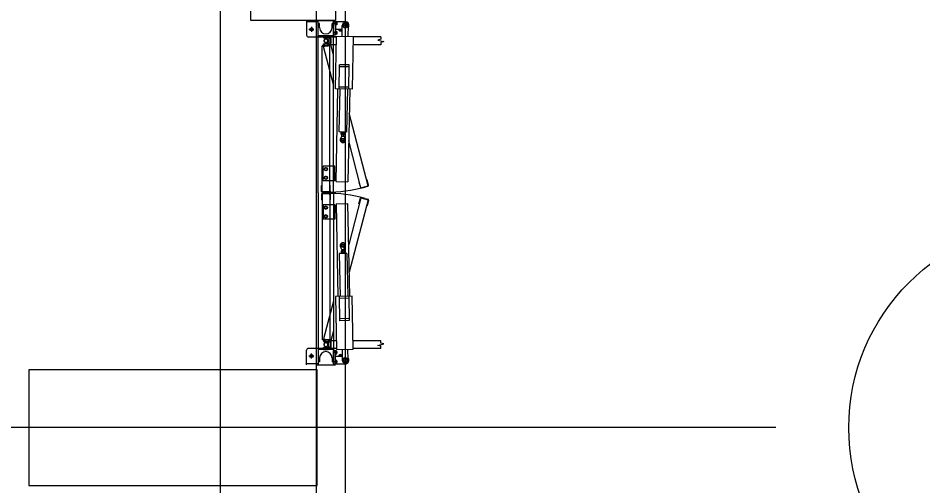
# Model space of a CAD drawing. Extents: x -264222 to -263592, y -1242345 to -1242048.
# Drawn here: x -263796.593 to -263791.889, y -1242168.185 to -1242165.755 of the extents above; entities that cross this region are included whole.
import ezdxf

# ---------------------------------------------------------------- set-up
doc = ezdxf.new("R2010")
doc.units = 0
doc.layers.add('HESCON_OSI_STAVBY_KFA', color=7, linetype='Continuous')
doc.layers.add('KFA_2D_SITUACIA_DSP', color=7, linetype='Continuous')

msp = doc.modelspace()

# ---------------------------------------------------------------- linework, layer by layer
at = {"layer": 'HESCON_OSI_STAVBY_KFA'}
for p, q in [((-263795.5428, -1242083.2372), (-263795.5428, -1242246.7072)), ((-263792.6528, -1242167.8822), (-263909.3428, -1242167.8822)), ((-263792.6528, -1242167.8822), (-263792.6528, -1242167.8822))]:
    msp.add_line(p, q, dxfattribs=at)
msp.add_circle((-263791.2101, -1242167.8825), 1.0643, dxfattribs=at)
at = {"layer": 'KFA_2D_SITUACIA_DSP'}
for p, q in [((-263795.0428, -1242101.7691), (-263795.0428, -1242226.9954)), ((-263795.3827, -1242165.7675), (-263795.3827, -1242165.4175)), ((-263794.9427, -1242165.4175), (-263794.9427, -1242165.7675)), ((-263794.9427, -1242165.7675), (-263795.3827, -1242165.7675)), ((-263795.0927, -1242165.7675), (-263795.0927, -1242165.8435)), ((-263795.0327, -1242165.7735), (-263795.0927, -1242165.7735)), ((-263795.0427, -1242165.7675), (-263794.9427, -1242165.7675)), ((-263795.0327, -1242166.662), (-263795.0327, -1242165.7675)), ((-263794.9527, -1242166.662), (-263794.9527, -1242165.7675)), ((-263794.9527, -1242165.7725), (-263794.9427, -1242165.7725)), ((-263794.9527, -1242165.7725), (-263794.9527, -1242165.8425)), ((-263794.9427, -1242165.7725), (-263794.9427, -1242165.8425)), ((-263794.9427, -1242165.773), (-263794.8927, -1242165.773)), ((-263794.9427, -1242165.7914), (-263794.9427, -1242165.7746)), ((-263794.941, -1242165.7746), (-263794.9427, -1242165.7746)), ((-263794.941, -1242165.7914), (-263794.941, -1242165.7746)), ((-263794.941, -1242165.7898), (-263794.941, -1242165.7762)), ((-263794.941, -1242165.7762), (-263794.9355, -1242165.7762)), ((-263794.9355, -1242165.7762), (-263794.9355, -1242165.7898)), ((-263794.8927, -1242165.7774), (-263794.8927, -1242165.8086)), ((-263795.0547, -1242165.8135), (-263795.0807, -1242165.8135)), ((-263795.0677, -1242165.8005), (-263795.0677, -1242165.8265)), ((-263795.0252, -1242165.7835), (-263795.0327, -1242165.7835)), ((-263795.0252, -1242165.8045), (-263795.0252, -1242165.7835)), ((-263794.9602, -1242165.8045), (-263794.9602, -1242165.7835)), ((-263794.9527, -1242165.7835), (-263794.9602, -1242165.7835)), ((-263794.9329, -1242165.783), (-263794.9472, -1242165.783)), ((-263794.941, -1242165.7914), (-263794.9427, -1242165.7914)), ((-263794.9427, -1242165.813), (-263794.9081, -1242165.813)), ((-263794.9427, -1242165.8404), (-263794.9427, -1242165.8236)), ((-263794.941, -1242165.8236), (-263794.9427, -1242165.8236)), ((-263794.941, -1242165.783), (-263794.9364, -1242165.783)), ((-263794.9355, -1242165.7898), (-263794.941, -1242165.7898)), ((-263794.941, -1242165.8404), (-263794.941, -1242165.8236)), ((-263794.941, -1242165.8388), (-263794.941, -1242165.8252)), ((-263794.941, -1242165.8252), (-263794.9355, -1242165.8252)), ((-263794.9355, -1242165.8252), (-263794.9355, -1242165.8388)), ((-263794.9082, -1242165.8135), (-263794.9273, -1242165.8135)), ((-263794.9177, -1242165.813), (-263794.9177, -1242165.8231)), ((-263794.9089, -1242165.8487), (-263794.9077, -1242165.7927)), ((-263794.8771, -1242165.793), (-263794.9083, -1242165.793)), ((-263794.8986, -1242165.7828), (-263794.9045, -1242165.793)), ((-263794.9045, -1242165.793), (-263794.8986, -1242165.8032)), ((-263794.8869, -1242165.7828), (-263794.8986, -1242165.7828)), ((-263794.8986, -1242165.8032), (-263794.8869, -1242165.8032)), ((-263794.881, -1242165.793), (-263794.8869, -1242165.7828)), ((-263794.8869, -1242165.8032), (-263794.881, -1242165.793)), ((-263794.8777, -1242165.7933), (-263794.8789, -1242165.8493)), ((-263795.0327, -1242165.8535), (-263795.0827, -1242165.8535)), ((-263794.9527, -1242165.8475), (-263795.0327, -1242165.8475)), ((-263794.9527, -1242165.8535), (-263795.0327, -1242165.8535)), ((-263795.0052, -1242165.8475), (-263794.9802, -1242165.8475)), ((-263795.0052, -1242165.8475), (-263795.0052, -1242165.8575)), ((-263795.0052, -1242165.8575), (-263794.9802, -1242165.8575)), ((-263794.9937, -1242165.8575), (-263795.0008, -1242165.8671)), ((-263794.9917, -1242165.8575), (-263794.9937, -1242165.8575)), ((-263794.9847, -1242165.8671), (-263794.9917, -1242165.8575)), ((-263794.9868, -1242165.865), (-263794.9772, -1242165.872)), ((-263794.9772, -1242165.874), (-263794.9868, -1242165.8811)), ((-263794.9802, -1242165.8475), (-263794.9802, -1242165.8575)), ((-263794.9772, -1242165.8605), (-263794.9772, -1242165.8855)), ((-263794.9672, -1242165.8605), (-263794.9772, -1242165.8605)), ((-263794.9772, -1242165.872), (-263794.9772, -1242165.874)), ((-263794.9672, -1242165.893), (-263794.9672, -1242165.853)), ((-263794.9374, -1242165.853), (-263794.9672, -1242165.853)), ((-263794.9672, -1242165.8605), (-263794.9672, -1242165.8855)), ((-263794.9527, -1242165.8425), (-263794.9427, -1242165.8425)), ((-263794.9375, -1242165.8535), (-263794.9527, -1242165.8535)), ((-263794.9329, -1242165.832), (-263794.9472, -1242165.832)), ((-263794.9428, -1242166.1231), (-263794.9373, -1242165.8482)), ((-263794.941, -1242165.8404), (-263794.9427, -1242165.8404)), ((-263794.941, -1242165.832), (-263794.9364, -1242165.832)), ((-263794.9355, -1242165.8388), (-263794.941, -1242165.8388)), ((-263794.9373, -1242165.8482), (-263794.8504, -1242165.8499)), ((-263794.8504, -1242165.8499), (-263794.8558, -1242166.1248)), ((-263794.7071, -1242165.853), (-263794.8504, -1242165.853)), ((-263794.7071, -1242165.865), (-263794.7221, -1242165.869)), ((-263794.7221, -1242165.869), (-263794.6921, -1242165.8771)), ((-263794.7071, -1242165.853), (-263794.7071, -1242165.865)), ((-263795.0127, -1242166.657), (-263795.0127, -1242165.8985)), ((-263794.9727, -1242165.8985), (-263795.0127, -1242165.8985)), ((-263795.0055, -1242165.9028), (-263794.9668, -1242165.8925)), ((-263794.9527, -1242166.0996), (-263795.0055, -1242165.9028)), ((-263795.0052, -1242165.8985), (-263795.0052, -1242165.8885)), ((-263795.0052, -1242165.8885), (-263794.9802, -1242165.8885)), ((-263795.0052, -1242165.8985), (-263794.9802, -1242165.8985)), ((-263795.0008, -1242165.879), (-263794.9937, -1242165.8885)), ((-263794.9767, -1242165.8848), (-263795.0008, -1242165.8912)), ((-263794.9982, -1242165.9009), (-263795.0008, -1242165.8912)), ((-263794.9897, -1242165.8883), (-263794.999, -1242165.8808)), ((-263794.9937, -1242165.8885), (-263794.9917, -1242165.8885)), ((-263794.9917, -1242165.8885), (-263794.9847, -1242165.879)), ((-263794.9878, -1242165.8877), (-263794.9897, -1242165.8883)), ((-263794.9834, -1242165.8767), (-263794.9878, -1242165.8877)), ((-263794.9802, -1242165.8985), (-263794.9802, -1242165.8885)), ((-263794.9672, -1242165.8855), (-263794.9772, -1242165.8855)), ((-263794.9741, -1242165.8944), (-263794.9767, -1242165.8848)), ((-263794.9727, -1242166.657), (-263794.9727, -1242165.8985)), ((-263794.9382, -1242165.893), (-263794.9672, -1242165.893)), ((-263794.9527, -1242165.945), (-263794.9668, -1242165.8925)), ((-263794.7071, -1242165.893), (-263794.8512, -1242165.893)), ((-263794.6921, -1242165.8771), (-263794.7071, -1242165.8811)), ((-263794.7071, -1242165.8811), (-263794.7071, -1242165.893)), ((-263794.9243, -1242166.1235), (-263794.9218, -1242165.9974)), ((-263794.872, -1242166.0084), (-263794.922, -1242166.0074)), ((-263794.8718, -1242165.9984), (-263794.9218, -1242165.9974)), ((-263794.8743, -1242166.1245), (-263794.8718, -1242165.9984)), ((-263794.8558, -1242166.1248), (-263794.9428, -1242166.1231)), ((-263794.9394, -1242166.6043), (-263794.9298, -1242166.1234)), ((-263794.8741, -1242166.1145), (-263794.9241, -1242166.1135)), ((-263794.9238, -1242166.3464), (-263794.9193, -1242166.1236)), ((-263794.8838, -1242166.3472), (-263794.8793, -1242166.1244)), ((-263794.8688, -1242166.1246), (-263794.8784, -1242166.6055)), ((-263794.7725, -1242166.6256), (-263794.8713, -1242166.249)), ((-263794.8838, -1242166.3472), (-263794.9238, -1242166.3464)), ((-263794.9092, -1242166.3678), (-263794.9167, -1242166.3809)), ((-263794.9139, -1242166.3516), (-263794.9138, -1242166.3466)), ((-263794.8939, -1242166.352), (-263794.9139, -1242166.3516)), ((-263794.9138, -1242166.3588), (-263794.9137, -1242166.3523)), ((-263794.9125, -1242166.3596), (-263794.9138, -1242166.3588)), ((-263794.9124, -1242166.3516), (-263794.9137, -1242166.3523)), ((-263794.8955, -1242166.3599), (-263794.9125, -1242166.3596)), ((-263794.8954, -1242166.3519), (-263794.9124, -1242166.3516)), ((-263794.9092, -1242166.3678), (-263794.909, -1242166.3597)), ((-263794.9092, -1242166.3678), (-263794.8992, -1242166.368)), ((-263794.9089, -1242166.3589), (-263794.9088, -1242166.3524)), ((-263794.8992, -1242166.368), (-263794.899, -1242166.3599)), ((-263794.8992, -1242166.368), (-263794.8922, -1242166.3814)), ((-263794.8991, -1242166.3591), (-263794.899, -1242166.3526)), ((-263794.8955, -1242166.3599), (-263794.8942, -1242166.3592)), ((-263794.8954, -1242166.3519), (-263794.8941, -1242166.3527)), ((-263794.8942, -1242166.3592), (-263794.8941, -1242166.3527)), ((-263794.8939, -1242166.352), (-263794.8938, -1242166.347)), ((-263794.8111, -1242166.6359), (-263794.8742, -1242166.3928)), ((-263795.0067, -1242166.5995), (-263795.0067, -1242166.5245)), ((-263794.9527, -1242166.5245), (-263795.0067, -1242166.5245)), ((-263794.9995, -1242166.5356), (-263794.9927, -1242166.5317)), ((-263794.9927, -1242166.5317), (-263794.9859, -1242166.5356)), ((-263794.9467, -1242166.5245), (-263794.9527, -1242166.5245)), ((-263794.9467, -1242166.5995), (-263794.9467, -1242166.5245)), ((-263794.9995, -1242166.5435), (-263794.9995, -1242166.5356)), ((-263794.9927, -1242166.5474), (-263794.9995, -1242166.5435)), ((-263794.9995, -1242166.5806), (-263794.9927, -1242166.5767)), ((-263794.9859, -1242166.5435), (-263794.9927, -1242166.5474)), ((-263794.9927, -1242166.5767), (-263794.9859, -1242166.5806)), ((-263794.9859, -1242166.5356), (-263794.9859, -1242166.5435)), ((-263795.0147, -1242166.655), (-263795.0147, -1242166.625)), ((-263795.0127, -1242166.625), (-263795.0147, -1242166.625)), ((-263794.9527, -1242166.5995), (-263795.0067, -1242166.5995)), ((-263794.9995, -1242166.5885), (-263794.9995, -1242166.5806)), ((-263794.9927, -1242166.5924), (-263794.9995, -1242166.5885)), ((-263794.9859, -1242166.5885), (-263794.9927, -1242166.5924)), ((-263794.9859, -1242166.5806), (-263794.9859, -1242166.5885)), ((-263794.9707, -1242166.625), (-263794.9727, -1242166.625)), ((-263794.9707, -1242166.655), (-263794.9707, -1242166.625)), ((-263794.9467, -1242166.5995), (-263794.9527, -1242166.5995)), ((-263794.9394, -1242166.6043), (-263794.8784, -1242166.6055)), ((-263794.8194, -1242166.605), (-263794.8213, -1242166.6055)), ((-263794.8213, -1242166.6055), (-263794.8136, -1242166.6345)), ((-263794.8111, -1242166.6359), (-263794.7725, -1242166.6256)), ((-263794.7788, -1242166.5941), (-263794.7807, -1242166.5947)), ((-263794.771, -1242166.6231), (-263794.7788, -1242166.5941)), ((-263795.0327, -1242166.662), (-263795.0327, -1242167.5565)), ((-263795.0147, -1242166.669), (-263795.0147, -1242166.699)), ((-263794.9727, -1242166.657), (-263795.0127, -1242166.657)), ((-263795.0127, -1242166.667), (-263795.0127, -1242167.4255)), ((-263794.9727, -1242166.667), (-263795.0127, -1242166.667)), ((-263794.9747, -1242166.659), (-263795.0107, -1242166.659)), ((-263794.9747, -1242166.665), (-263795.0107, -1242166.665)), ((-263794.9757, -1242166.6552), (-263794.9667, -1242166.6552)), ((-263794.9757, -1242166.6688), (-263794.9667, -1242166.6688)), ((-263794.9698, -1242166.64), (-263794.9727, -1242166.64)), ((-263794.9727, -1242166.667), (-263794.9727, -1242167.4255)), ((-263794.9707, -1242166.669), (-263794.9707, -1242166.699)), ((-263794.9527, -1242166.662), (-263794.9527, -1242167.5565)), ((-263794.8087, -1242166.6373), (-263794.7739, -1242166.628)), ((-263795.0127, -1242166.699), (-263795.0147, -1242166.699)), ((-263794.9698, -1242166.6841), (-263794.9727, -1242166.6841)), ((-263794.9707, -1242166.699), (-263794.9727, -1242166.699)), ((-263794.9394, -1242166.7198), (-263794.8784, -1242166.7186)), ((-263794.9394, -1242166.7198), (-263794.9298, -1242167.2007)), ((-263794.8688, -1242167.1995), (-263794.8784, -1242166.7186)), ((-263794.8111, -1242166.6881), (-263794.8742, -1242166.9312)), ((-263794.7725, -1242166.6985), (-263794.8713, -1242167.0751)), ((-263794.8213, -1242166.7185), (-263794.8136, -1242166.6896)), ((-263794.8194, -1242166.719), (-263794.8213, -1242166.7185)), ((-263794.8111, -1242166.6881), (-263794.7725, -1242166.6985)), ((-263794.8087, -1242166.6867), (-263794.7739, -1242166.696)), ((-263794.771, -1242166.7009), (-263794.7788, -1242166.7299)), ((-263795.0067, -1242166.7245), (-263795.0067, -1242166.7995)), ((-263794.9527, -1242166.7245), (-263795.0067, -1242166.7245)), ((-263794.9927, -1242166.7317), (-263794.9995, -1242166.7356)), ((-263794.9995, -1242166.7356), (-263794.9995, -1242166.7435)), ((-263794.9995, -1242166.7435), (-263794.9927, -1242166.7474)), ((-263794.9859, -1242166.7356), (-263794.9927, -1242166.7317)), ((-263794.9927, -1242166.7474), (-263794.9859, -1242166.7435)), ((-263794.9859, -1242166.7435), (-263794.9859, -1242166.7356)), ((-263794.9467, -1242166.7245), (-263794.9527, -1242166.7245)), ((-263794.9467, -1242166.7245), (-263794.9467, -1242166.7995)), ((-263794.7788, -1242166.7299), (-263794.7807, -1242166.7294)), ((-263794.9527, -1242166.7995), (-263795.0067, -1242166.7995)), ((-263794.9927, -1242166.7767), (-263794.9995, -1242166.7806)), ((-263794.9995, -1242166.7806), (-263794.9995, -1242166.7885)), ((-263794.9995, -1242166.7885), (-263794.9927, -1242166.7924)), ((-263794.9859, -1242166.7806), (-263794.9927, -1242166.7767)), ((-263794.9927, -1242166.7924), (-263794.9859, -1242166.7885)), ((-263794.9859, -1242166.7885), (-263794.9859, -1242166.7806)), ((-263794.9467, -1242166.7995), (-263794.9527, -1242166.7995)), ((-263794.9092, -1242166.9562), (-263794.9167, -1242166.9431)), ((-263794.9092, -1242166.9562), (-263794.8992, -1242166.956)), ((-263794.8992, -1242166.956), (-263794.8922, -1242166.9426)), ((-263794.8992, -1242166.956), (-263794.899, -1242166.9642)), ((-263794.8838, -1242166.9769), (-263794.9238, -1242166.9777)), ((-263794.9238, -1242166.9777), (-263794.9193, -1242167.2005)), ((-263794.8939, -1242166.9721), (-263794.9139, -1242166.9725)), ((-263794.9139, -1242166.9725), (-263794.9138, -1242166.9775)), ((-263794.9125, -1242166.9645), (-263794.9138, -1242166.9653)), ((-263794.9138, -1242166.9653), (-263794.9137, -1242166.9717)), ((-263794.9124, -1242166.9725), (-263794.9137, -1242166.9717)), ((-263794.8955, -1242166.9641), (-263794.9125, -1242166.9645)), ((-263794.8954, -1242166.9721), (-263794.9124, -1242166.9725)), ((-263794.9092, -1242166.9562), (-263794.909, -1242166.9644)), ((-263794.9089, -1242166.9652), (-263794.9088, -1242166.9716)), ((-263794.8991, -1242166.965), (-263794.899, -1242166.9714)), ((-263794.8955, -1242166.9641), (-263794.8942, -1242166.9649)), ((-263794.8954, -1242166.9721), (-263794.8941, -1242166.9713)), ((-263794.8942, -1242166.9649), (-263794.8941, -1242166.9713)), ((-263794.8939, -1242166.9721), (-263794.8938, -1242166.9771)), ((-263794.8838, -1242166.9769), (-263794.8793, -1242167.1997)), ((-263794.9527, -1242167.2245), (-263795.0055, -1242167.4212)), ((-263794.8558, -1242167.1992), (-263794.9428, -1242167.201)), ((-263794.9428, -1242167.201), (-263794.9373, -1242167.4759)), ((-263794.9243, -1242167.2006), (-263794.9218, -1242167.3266)), ((-263794.8741, -1242167.2096), (-263794.9241, -1242167.2106)), ((-263794.8743, -1242167.1996), (-263794.8718, -1242167.3256)), ((-263794.8504, -1242167.4742), (-263794.8558, -1242167.1992)), ((-263794.872, -1242167.3156), (-263794.922, -1242167.3166)), ((-263794.8718, -1242167.3256), (-263794.9218, -1242167.3266)), ((-263794.9527, -1242167.379), (-263794.9668, -1242167.4316)), ((-263794.9727, -1242167.4255), (-263795.0127, -1242167.4255)), ((-263795.0055, -1242167.4212), (-263794.9668, -1242167.4316)), ((-263795.0052, -1242167.4255), (-263795.0052, -1242167.4355)), ((-263795.0052, -1242167.4255), (-263794.9802, -1242167.4255)), ((-263794.9982, -1242167.4232), (-263795.0008, -1242167.4328)), ((-263794.9802, -1242167.4255), (-263794.9802, -1242167.4355)), ((-263795.0327, -1242167.4705), (-263795.0827, -1242167.4705)), ((-263794.9527, -1242167.4705), (-263795.0327, -1242167.4705)), ((-263795.0052, -1242167.4355), (-263794.9802, -1242167.4355)), ((-263795.0052, -1242167.4665), (-263794.9802, -1242167.4665)), ((-263795.0052, -1242167.4765), (-263795.0052, -1242167.4665)), ((-263794.9767, -1242167.4393), (-263795.0008, -1242167.4328)), ((-263795.0008, -1242167.4451), (-263794.9937, -1242167.4355)), ((-263794.9937, -1242167.4665), (-263795.0008, -1242167.457)), ((-263794.9897, -1242167.4358), (-263794.999, -1242167.4432)), ((-263794.9937, -1242167.4355), (-263794.9917, -1242167.4355)), ((-263794.9917, -1242167.4665), (-263794.9937, -1242167.4665)), ((-263794.9917, -1242167.4355), (-263794.9847, -1242167.4451)), ((-263794.9847, -1242167.457), (-263794.9917, -1242167.4665)), ((-263794.9878, -1242167.4363), (-263794.9897, -1242167.4358)), ((-263794.9834, -1242167.4474), (-263794.9878, -1242167.4363)), ((-263794.9772, -1242167.45), (-263794.9868, -1242167.443)), ((-263794.9868, -1242167.4591), (-263794.9772, -1242167.452)), ((-263794.9802, -1242167.4765), (-263794.9802, -1242167.4665)), ((-263794.9772, -1242167.4635), (-263794.9772, -1242167.4385)), ((-263794.9672, -1242167.4385), (-263794.9772, -1242167.4385)), ((-263794.9772, -1242167.452), (-263794.9772, -1242167.45)), ((-263794.9672, -1242167.4635), (-263794.9772, -1242167.4635)), ((-263794.9741, -1242167.4296), (-263794.9767, -1242167.4393)), ((-263794.9672, -1242167.431), (-263794.9672, -1242167.471)), ((-263794.9382, -1242167.431), (-263794.9672, -1242167.431)), ((-263794.9672, -1242167.4635), (-263794.9672, -1242167.4385)), ((-263794.9374, -1242167.471), (-263794.9672, -1242167.471)), ((-263794.9375, -1242167.4705), (-263794.9527, -1242167.4705)), ((-263794.7071, -1242167.431), (-263794.8512, -1242167.431)), ((-263794.7071, -1242167.471), (-263794.8504, -1242167.471)), ((-263794.7221, -1242167.4551), (-263794.6921, -1242167.447)), ((-263794.7071, -1242167.4591), (-263794.7221, -1242167.4551)), ((-263794.7071, -1242167.443), (-263794.7071, -1242167.431)), ((-263794.6921, -1242167.447), (-263794.7071, -1242167.443)), ((-263794.7071, -1242167.471), (-263794.7071, -1242167.4591)), ((-263795.0927, -1242167.5565), (-263795.0927, -1242167.4805)), ((-263795.0547, -1242167.5105), (-263795.0807, -1242167.5105)), ((-263795.0677, -1242167.5235), (-263795.0677, -1242167.4975)), ((-263794.9527, -1242167.4765), (-263795.0327, -1242167.4765)), ((-263795.0252, -1242167.5195), (-263795.0252, -1242167.5405)), ((-263795.0052, -1242167.4765), (-263794.9802, -1242167.4765)), ((-263794.9602, -1242167.5195), (-263794.9602, -1242167.5405)), ((-263794.9527, -1242167.4815), (-263794.9427, -1242167.4815)), ((-263794.9527, -1242167.5515), (-263794.9527, -1242167.4815)), ((-263794.9329, -1242167.492), (-263794.9472, -1242167.492)), ((-263794.9427, -1242167.5515), (-263794.9427, -1242167.4815)), ((-263794.9427, -1242167.4836), (-263794.9427, -1242167.5004)), ((-263794.941, -1242167.4836), (-263794.9427, -1242167.4836)), ((-263794.941, -1242167.5004), (-263794.9427, -1242167.5004)), ((-263794.9427, -1242167.511), (-263794.9081, -1242167.511)), ((-263794.941, -1242167.4836), (-263794.941, -1242167.5004)), ((-263794.941, -1242167.4852), (-263794.941, -1242167.4988)), ((-263794.9355, -1242167.4852), (-263794.941, -1242167.4852)), ((-263794.941, -1242167.492), (-263794.9364, -1242167.492)), ((-263794.941, -1242167.4988), (-263794.9355, -1242167.4988)), ((-263794.9373, -1242167.4759), (-263794.8504, -1242167.4742)), ((-263794.9355, -1242167.4988), (-263794.9355, -1242167.4852)), ((-263794.9082, -1242167.5105), (-263794.9273, -1242167.5105)), ((-263794.9177, -1242167.511), (-263794.9177, -1242167.5009)), ((-263794.9089, -1242167.4753), (-263794.9077, -1242167.5313)), ((-263794.8927, -1242167.5466), (-263794.8927, -1242167.5154)), ((-263794.8777, -1242167.5307), (-263794.8789, -1242167.4747)), ((-263795.0327, -1242167.5505), (-263795.0927, -1242167.5505)), ((-263795.0427, -1242167.5565), (-263794.9427, -1242167.5565)), ((-263795.0252, -1242167.5405), (-263795.0327, -1242167.5405)), ((-263794.9527, -1242167.5405), (-263794.9602, -1242167.5405)), ((-263794.9527, -1242167.5515), (-263794.9427, -1242167.5515)), ((-263794.9329, -1242167.541), (-263794.9472, -1242167.541)), ((-263794.9427, -1242167.5326), (-263794.9427, -1242167.5494)), ((-263794.941, -1242167.5326), (-263794.9427, -1242167.5326)), ((-263794.941, -1242167.5494), (-263794.9427, -1242167.5494)), ((-263794.9427, -1242167.551), (-263794.8927, -1242167.551)), ((-263794.941, -1242167.5326), (-263794.941, -1242167.5494)), ((-263794.941, -1242167.5342), (-263794.941, -1242167.5478)), ((-263794.9355, -1242167.5342), (-263794.941, -1242167.5342)), ((-263794.941, -1242167.541), (-263794.9364, -1242167.541)), ((-263794.941, -1242167.5478), (-263794.9355, -1242167.5478)), ((-263794.9355, -1242167.5478), (-263794.9355, -1242167.5342)), ((-263794.8771, -1242167.531), (-263794.9083, -1242167.531)), ((-263794.9045, -1242167.531), (-263794.8986, -1242167.5208)), ((-263794.8986, -1242167.5412), (-263794.9045, -1242167.531)), ((-263794.8986, -1242167.5208), (-263794.8869, -1242167.5208)), ((-263794.8869, -1242167.5412), (-263794.8986, -1242167.5412)), ((-263794.8869, -1242167.5208), (-263794.881, -1242167.531)), ((-263794.881, -1242167.531), (-263794.8869, -1242167.5412)), ((-263795.0378, -1242167.5823), (-263796.5378, -1242167.5823)), ((-263796.5378, -1242167.5823), (-263796.5378, -1242168.1823)), ((-263795.0378, -1242168.1823), (-263795.0378, -1242167.5823)), ((-263796.5378, -1242168.1823), (-263795.0378, -1242168.1823))]:
    msp.add_line(p, q, dxfattribs=at)
msp.add_lwpolyline([(-263794.8928, -1242227.3822), (-263808.9678, -1242241.4572), (-263894.9678, -1242241.4572), (-263909.0428, -1242227.3822), (-263909.0428, -1242196.3327), (-263914.1428, -1242196.3327), (-263914.1428, -1242132.4327), (-263909.0428, -1242132.4327), (-263909.0428, -1242101.3822), (-263894.9678, -1242087.3072), (-263808.9678, -1242087.3072), (-263794.8928, -1242101.3822), (-263794.8928, -1242227.3822)], dxfattribs=at)
for centre, radius in [((-263795.0677, -1242165.8135), 0.008), ((-263794.8927, -1242165.793), 0.0126), ((-263794.8927, -1242165.793), 0.0102), ((-263794.9046, -1242166.3879), 0.00952), ((-263794.9046, -1242166.3879), 0.00645), ((-263794.9046, -1242166.3879), 0.005), ((-263794.9927, -1242166.5395), 0.0084), ((-263794.9927, -1242166.5395), 0.0068), ((-263794.9927, -1242166.5845), 0.0084), ((-263794.9927, -1242166.5845), 0.0068), ((-263794.9927, -1242166.7395), 0.0084), ((-263794.9927, -1242166.7395), 0.0068), ((-263794.9927, -1242166.7845), 0.0084), ((-263794.9927, -1242166.7845), 0.0068), ((-263794.9046, -1242166.9362), 0.00952), ((-263794.9046, -1242166.9362), 0.00645), ((-263794.9046, -1242166.9362), 0.005), ((-263795.0677, -1242167.5105), 0.008), ((-263794.8927, -1242167.531), 0.0126), ((-263794.8927, -1242167.531), 0.0102)]:
    msp.add_circle(centre, radius, dxfattribs=at)
for centre, radius, start, end in [((-263794.9423, -1242165.7796), 0.0068, 330, 30), ((-263794.8927, -1242165.793), 0.015, 358.86, 178.86), ((-263794.8927, -1242165.793), 0.02, 317.4504, 90), ((-263794.9927, -1242165.8045), 0.0325, 180, 0), ((-263794.9423, -1242165.7864), 0.0068, 330, 30), ((-263794.9423, -1242165.8286), 0.0068, 330, 30), ((-263794.9177, -1242165.8135), 0.008, 176.4167, 3.5833), ((-263795.0827, -1242165.8435), 0.01, 180, 270), ((-263794.9927, -1242165.873), 0.01, 323.6139, 216.3861), ((-263794.9927, -1242165.873), 0.01, 53.6139, 306.3861), ((-263794.9927, -1242165.873), 0.01, 338.6139, 231.3861), ((-263794.9927, -1242165.873), 0.01, 143.6139, 36.3861), ((-263794.9423, -1242165.8354), 0.0068, 330, 30), ((-263794.9046, -1242166.3879), 0.014, 150.1229, 27.5971), ((-263794.9113, -1242166.3553), 0.00432, 234.2666, 303.4534), ((-263794.9113, -1242166.3559), 0.00432, 54.2666, 123.4534), ((-263794.9037, -1242166.3436), 0.0161, 251.1601, 286.5599), ((-263794.9042, -1242166.3679), 0.0161, 71.1601, 106.5599), ((-263794.8991, -1242166.3591), 0.0001, 109.6732, 178.86), ((-263794.899, -1242166.3526), 0.0001, 178.86, 248.0468), ((-263794.8966, -1242166.3556), 0.00432, 234.2666, 303.4534), ((-263794.8966, -1242166.3562), 0.00432, 54.2666, 123.4534), ((-263794.7749, -1242166.6242), 0.004, 285, 15), ((-263795.0107, -1242166.655), 0.004, 180, 270), ((-263795.0107, -1242166.669), 0.004, 90, 180), ((-263794.9927, -1242165.873), 0.7862, 270, 285), ((-263794.9927, -1242167.451), 0.7862, 75, 90), ((-263794.9747, -1242166.655), 0.004, 270, 0), ((-263794.9747, -1242166.669), 0.004, 0, 90), ((-263794.8097, -1242166.6335), 0.004, 195, 285), ((-263794.8097, -1242166.6906), 0.004, 75, 165), ((-263794.7749, -1242166.6999), 0.004, 345, 75), ((-263794.9046, -1242166.9362), 0.014, 332.4029, 209.8771), ((-263794.9113, -1242166.9688), 0.00432, 56.5466, 125.7334), ((-263794.9113, -1242166.9681), 0.00432, 236.5466, 305.7334), ((-263794.9037, -1242166.9804), 0.0161, 73.4401, 108.8399), ((-263794.9042, -1242166.9562), 0.0161, 253.4401, 288.8399), ((-263794.8991, -1242166.965), 0.0001, 181.14, 250.3268), ((-263794.8966, -1242166.9685), 0.00432, 56.5466, 125.7334), ((-263794.899, -1242166.9714), 0.0001, 111.9532, 181.14), ((-263794.8966, -1242166.9678), 0.00432, 236.5466, 305.7334), ((-263795.0827, -1242167.4805), 0.01, 90, 180), ((-263794.9927, -1242167.451), 0.01, 323.6139, 216.3861), ((-263794.9927, -1242167.451), 0.01, 53.6139, 306.3861), ((-263794.9927, -1242167.451), 0.01, 128.6139, 21.3861), ((-263794.9927, -1242167.451), 0.01, 143.6139, 36.3861), ((-263794.9927, -1242167.5195), 0.0325, 0, 180), ((-263794.9423, -1242167.4886), 0.0068, 330, 30), ((-263794.9423, -1242167.4954), 0.0068, 330, 30), ((-263794.9177, -1242167.5105), 0.008, 356.4167, 183.5833), ((-263794.8927, -1242167.531), 0.02, 270, 42.5496), ((-263794.9423, -1242167.5376), 0.0068, 330, 30), ((-263794.9423, -1242167.5444), 0.0068, 330, 30), ((-263794.8927, -1242167.531), 0.015, 181.14, 1.14)]:
    msp.add_arc(centre, radius, start, end, dxfattribs=at)

doc.saveas('drawing.dxf')
